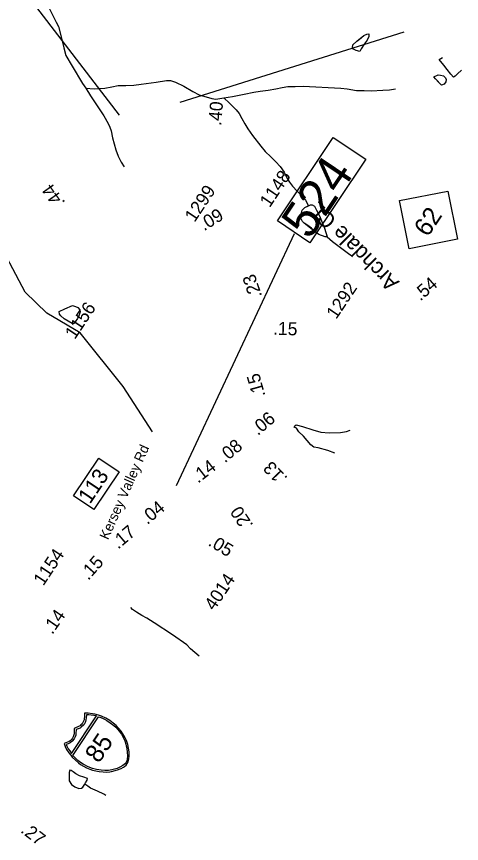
# Model space of a CAD drawing. Extents: x 1716282 to 1717158, y 799307 to 801078.
# Drawn here: x 1716854.8 to 1716916.6, y 799470.1 to 799584.8 of the extents above; entities that cross this region are included whole.
import ezdxf

# ---------------------------------------------------------------- set-up
doc = ezdxf.new("R2010")
doc.units = 0
for name, color, linetype in [('Exist Civil Demographics Community Label', 7, 'Continuous'), ('Exist Hydrographic Misc Water Feature', 7, 'Continuous'), ('Exist Hydrographic Pond Under 1500 Sq Ft', 7, 'Continuous'), ('Exist Road Non-System Type 51 Label', 7, 'Continuous'), ('Exist Road Primary Interstate Interchange CELL', 7, 'Continuous'), ('Exist Road Primary Interstate Shield CELL', 7, 'Continuous'), ('Exist Road Primary Interstate Shield Number Label', 7, 'Continuous'), ('Exist Road Primary NC Mileage Hundredths English Label', 7, 'Continuous'), ('Exist Road Primary NC Service Mileage Hundredths English Label', 7, 'Continuous'), ('Exist Road Primary NC Shield CELL', 7, 'Continuous'), ('Exist Road Primary NC Shield Number Label', 7, 'Continuous'), ('Exist Road Primary NC Structure Standard Bridge Number Label', 7, 'Continuous'), ('Exist Road Primary US Structure Standard Bridge Number Label', 7, 'Continuous'), ('Exist Road Secondary Mileage Hundredths English Label', 7, 'Continuous'), ('Exist Road Secondary Mileage Tenths English Label', 7, 'Continuous'), ('Exist Road Secondary Type 51 Number Label', 7, 'Continuous')]:
    doc.layers.add(name, color=color, linetype=linetype)

msp = doc.modelspace()

# ---------------------------------------------------------------- linework, layer by layer
at = {"layer": 'Exist Hydrographic Misc Water Feature'}
msp.add_line((1716894.94, 799559.36), (1716895.36, 799558.58), dxfattribs=at)
for points in [[(1716851.17, 799594.89), (1716851.23, 799594.42), (1716851.38, 799593.97), (1716851.81, 799593.21), (1716852.23, 799592.58), (1716852.92, 799591.86), (1716853.47, 799591.42), (1716854.16, 799590.94), (1716854.89, 799590.62), (1716855.59, 799590.35), (1716855.97, 799590.2), (1716856.55, 799589.81), (1716857.12, 799589.31), (1716858.3, 799587.84), (1716858.92, 799586.95), (1716859.39, 799585.9), (1716860.3, 799584.04), (1716860.62, 799583.47), (1716861.07, 799581.83), (1716861.39, 799580.49), (1716861.65, 799579.43), (1716862.52, 799577.93), (1716863.97, 799575.53), (1716864.42, 799574.9)], [(1716902.5, 799579.99), (1716901.97, 799580.14), (1716901.6, 799580.32), (1716901.48, 799580.5), (1716901.53, 799580.89), (1716902.06, 799581.41), (1716902.44, 799581.71), (1716903.06, 799582.2), (1716903.47, 799582.38), (1716903.73, 799582.41), (1716903.76, 799582.04), (1716903.51, 799581.57), (1716903.1, 799581.02), (1716902.65, 799580.37), (1716902.56, 799580.18), (1716902.5, 799579.99)], [(1716902.5, 799579.99), (1716901.97, 799580.14), (1716901.6, 799580.32), (1716901.48, 799580.5), (1716901.53, 799580.89), (1716902.06, 799581.41), (1716903.06, 799582.2), (1716903.47, 799582.38), (1716903.73, 799582.41), (1716903.76, 799582.04), (1716903.51, 799581.57), (1716903.1, 799581.02), (1716902.65, 799580.37), (1716902.56, 799580.18), (1716902.5, 799579.99)], [(1716913.5, 799578.86), (1716913.98, 799579.13)], [(1716913.5, 799578.86), (1716913.98, 799579.13)], [(1716916.6, 799577.38), (1716916.06, 799576.9), (1716915.71, 799576.54), (1716915.52, 799576.43), (1716915.13, 799576.83), (1716914.64, 799577.49), (1716914.17, 799578.09), (1716913.67, 799578.64), (1716913.5, 799578.86)], [(1716916.6, 799577.38), (1716916.06, 799576.9), (1716915.71, 799576.54), (1716915.52, 799576.43), (1716915.13, 799576.83), (1716914.64, 799577.49), (1716914.17, 799578.09), (1716913.5, 799578.86)], [(1716864.42, 799574.9), (1716865.61, 799574.79), (1716867.08, 799574.88), (1716868.06, 799575.09), (1716868.91, 799575.25), (1716869.99, 799575.28), (1716871.11, 799575.33), (1716872.13, 799575.44), (1716874.2, 799575.74), (1716875.62, 799575.97), (1716876.17, 799575.95), (1716876.9, 799575.73), (1716878.05, 799575.15), (1716879.29, 799574.45), (1716880.17, 799573.98), (1716881.91, 799573.46), (1716882.49, 799573.38), (1716883.59, 799573.55)], [(1716912.78, 799576.47), (1716913.36, 799576.75), (1716913.68, 799576.7), (1716914.09, 799576.6), (1716914.4, 799576.32), (1716914.5, 799576.11), (1716914.45, 799575.79), (1716914.21, 799575.43), (1716913.84, 799575.29), (1716913.47, 799575.69), (1716913, 799576.18), (1716912.78, 799576.47)], [(1716912.78, 799576.47), (1716913.36, 799576.75), (1716913.68, 799576.7), (1716914.09, 799576.6), (1716914.4, 799576.32), (1716914.5, 799576.11), (1716914.45, 799575.79), (1716914.21, 799575.43), (1716913.84, 799575.29), (1716913, 799576.18), (1716912.78, 799576.47)], [(1716864.42, 799574.9), (1716865.09, 799573.82), (1716865.99, 799572.46), (1716866.95, 799571.04), (1716867.52, 799569.98), (1716867.76, 799569.5), (1716867.94, 799568.99), (1716868.13, 799567.98), (1716868.61, 799566.32), (1716868.94, 799565.46), (1716869.33, 799564.6), (1716869.74, 799563.97)], [(1716883.59, 799573.55), (1716884.78, 799573.75), (1716886.44, 799574.06), (1716887.76, 799574.35), (1716888.63, 799574.49), (1716889.77, 799574.62), (1716890.83, 799574.78), (1716891.68, 799575), (1716892.5, 799575.12), (1716893.5, 799575.14), (1716894.6, 799575.16), (1716899.84, 799574.91), (1716900.72, 799574.81), (1716902.01, 799574.59), (1716903.1, 799574.55), (1716904.08, 799574.54), (1716905.7, 799574.6), (1716906.59, 799574.66), (1716907.44, 799574.78)], [(1716883.59, 799573.55), (1716884.39, 799572.82), (1716885.32, 799571.87), (1716885.71, 799571.36), (1716886.12, 799570.66), (1716886.5, 799569.94), (1716886.91, 799569.24), (1716887.56, 799568.3), (1716888.73, 799566.83), (1716889.35, 799566.09), (1716890.14, 799565.35), (1716890.83, 799564.66), (1716891.44, 799564), (1716891.96, 799563.22), (1716892.39, 799562.37), (1716892.7, 799561.84), (1716893.12, 799561.27), (1716893.77, 799560.58), (1716894.49, 799559.88), (1716894.67, 799559.68), (1716894.94, 799559.36)], [(1716873.69, 799527.18), (1716869.62, 799533.48), (1716863.62, 799540.93), (1716859.02, 799543.65), (1716856.02, 799546.58), (1716851.72, 799554.64), (1716849.92, 799556.46), (1716846.61, 799558.86)], [(1716897.97, 799554.27), (1716897.69, 799554.28), (1716897.29, 799554.42), (1716896.8, 799554.58), (1716896.34, 799554.93), (1716895.76, 799555.46), (1716895.26, 799555.81), (1716894.75, 799556.15), (1716894.52, 799556.38), (1716894.29, 799556.86), (1716894.35, 799557.41), (1716894.5, 799557.94), (1716894.87, 799558.32), (1716895.3, 799558.55), (1716895.36, 799558.58)], [(1716897.97, 799554.27), (1716897.69, 799554.28), (1716896.8, 799554.58), (1716896.34, 799554.93), (1716894.75, 799556.15), (1716894.52, 799556.38), (1716894.29, 799556.86), (1716894.35, 799557.41), (1716894.5, 799557.94), (1716894.87, 799558.32), (1716895.36, 799558.58)], [(1716895.36, 799558.58), (1716895.65, 799558.7), (1716895.88, 799558.72), (1716896.17, 799558.53), (1716896.48, 799557.96), (1716896.88, 799557.16), (1716897.26, 799556.27), (1716897.58, 799555.45), (1716897.77, 799554.86), (1716897.9, 799554.43), (1716897.97, 799554.27)], [(1716895.36, 799558.58), (1716895.65, 799558.7), (1716895.88, 799558.72), (1716896.17, 799558.53), (1716896.48, 799557.96), (1716896.88, 799557.16), (1716897.26, 799556.27), (1716897.58, 799555.45), (1716897.77, 799554.86), (1716897.97, 799554.27)], [(1716897.97, 799554.27), (1716898.68, 799553.61), (1716901.08, 799551.83), (1716901.34, 799551.65)], [(1716880.15, 799496.08), (1716878.95, 799497.08), (1716878.47, 799497.65), (1716876.46, 799499.03), (1716873.91, 799500.7), (1716872.89, 799501.32), (1716872.2, 799501.69), (1716871.46, 799502.16), (1716870.93, 799502.55), (1716870.69, 799502.82)], [(1716864.27, 799478.3), (1716864.38, 799478.47), (1716864.62, 799478.87), (1716864.64, 799479.1), (1716864.15, 799479.26), (1716863.55, 799479.46), (1716863.04, 799479.74), (1716862.65, 799480), (1716862.37, 799480.2), (1716862.21, 799480.23), (1716862.12, 799479.94), (1716862.11, 799479.21), (1716862.13, 799478.77), (1716862.42, 799478.27), (1716862.88, 799477.91), (1716863.44, 799477.71), (1716863.81, 799477.74), (1716864.03, 799477.9), (1716864.27, 799478.3)], [(1716864.27, 799478.3), (1716864.38, 799478.47), (1716864.62, 799478.87), (1716864.64, 799479.1), (1716864.15, 799479.26), (1716863.55, 799479.46), (1716863.04, 799479.74), (1716862.65, 799480), (1716862.37, 799480.2), (1716862.21, 799480.23), (1716862.12, 799479.94), (1716862.11, 799479.21), (1716862.13, 799478.77), (1716862.42, 799478.27), (1716862.88, 799477.91), (1716863.44, 799477.71), (1716863.81, 799477.74), (1716864.03, 799477.9), (1716864.27, 799478.3)], [(1716867.21, 799476.74), (1716866.91, 799476.92), (1716866.06, 799477.32), (1716865.1, 799477.77), (1716864.7, 799478.01), (1716864.27, 799478.3)]]:
    msp.add_lwpolyline(points, dxfattribs=at)
at = {"layer": 'Exist Hydrographic Pond Under 1500 Sq Ft'}
for points in [[(1716862.53, 799542.24), (1716861.43, 799542.89), (1716860.94, 799543.28), (1716860.77, 799543.51), (1716860.73, 799543.89), (1716861.49, 799544.29), (1716862.6, 799544.73), (1716862.99, 799544.61), (1716863.33, 799544.43), (1716863.59, 799544.15), (1716863.64, 799543.85), (1716863.52, 799543.42), (1716863.27, 799542.94), (1716862.95, 799542.45), (1716862.77, 799542.24), (1716862.53, 799542.24)], [(1716899.02, 799524.26), (1716898.05, 799524.63), (1716896.69, 799524.97), (1716896.08, 799525.06), (1716895.7, 799525.39), (1716894.68, 799526.61), (1716894.01, 799527.19), (1716893.68, 799527.7), (1716893.38, 799527.83), (1716893.44, 799528.03), (1716893.65, 799528.18), (1716894.54, 799527.93), (1716895.94, 799527.49), (1716897.06, 799527.16), (1716898.24, 799527.08), (1716899.8, 799527.09), (1716900.62, 799527.26), (1716901.15, 799527.45)]]:
    msp.add_lwpolyline(points, dxfattribs=at)
at = {"layer": 'Exist Road Primary Interstate Interchange CELL'}
msp.add_lwpolyline([(1716862.72, 799518.3), (1716866.23, 799523.54), (1716869.04, 799521.66), (1716865.53, 799516.42)], close=True, dxfattribs=at)
at = {"layer": 'Exist Road Primary Interstate Shield CELL'}
msp.add_line((1716870.03, 799480.95), (1716870.26, 799481.31), dxfattribs=at)
msp.add_lwpolyline([(1716870.26, 799481.31), (1716870.31, 799481.42), (1716870.36, 799481.6), (1716870.4, 799481.82), (1716870.43, 799482.17), (1716870.45, 799482.45), (1716870.45, 799482.78), (1716870.37, 799483.29), (1716870.25, 799483.83), (1716870.06, 799484.35), (1716869.86, 799484.81), (1716869.59, 799485.27), (1716869.33, 799485.68), (1716868.99, 799486.09), (1716868.63, 799486.45), (1716868.23, 799486.78), (1716867.77, 799487.13), (1716867.21, 799487.46), (1716866.6, 799487.73), (1716866.2, 799487.87), (1716865.7, 799488.02), (1716865.37, 799488.08), (1716864.74, 799488.14), (1716864.23, 799488.15), (1716864.24, 799487.67), (1716864.21, 799487.38), (1716864.18, 799487.21), (1716864.12, 799487.06), (1716863.98, 799486.79), (1716863.87, 799486.64), (1716863.74, 799486.52), (1716863.64, 799486.41), (1716863.52, 799486.35), (1716862.82, 799486.05), (1716862.81, 799485.28), (1716862.78, 799485.13), (1716862.73, 799485), (1716862.69, 799484.87), (1716862.57, 799484.69), (1716862.48, 799484.55), (1716862.36, 799484.42), (1716862.26, 799484.33), (1716862.11, 799484.24), (1716861.4, 799483.93), (1716861.57, 799483.51), (1716861.76, 799483.13), (1716862.07, 799482.65), (1716862.33, 799482.31), (1716862.55, 799482.05), (1716862.98, 799481.61), (1716863.39, 799481.26), (1716863.7, 799481.04), (1716864.51, 799480.58), (1716864.98, 799480.39), (1716865.37, 799480.25), (1716866.29, 799480.05), (1716866.84, 799480), (1716867.26, 799479.99), (1716867.76, 799480.03), (1716868.01, 799480.07), (1716868.84, 799480.29), (1716869.33, 799480.49), (1716869.68, 799480.67), (1716869.82, 799480.77), (1716870.02, 799480.94), (1716870.03, 799480.95)], dxfattribs=at)
for points in [[(1716861.69, 799483.82), (1716861.81, 799483.56), (1716861.98, 799483.22), (1716862.19, 799482.91), (1716862.42, 799482.57), (1716865.9, 799487.77), (1716865.55, 799487.83), (1716865.19, 799487.88), (1716864.85, 799487.91), (1716864.5, 799487.91), (1716864.49, 799487.49), (1716864.45, 799487.21), (1716864.39, 799487), (1716864.33, 799486.84), (1716864.2, 799486.6), (1716864.12, 799486.5), (1716863.84, 799486.24), (1716863.62, 799486.08), (1716863.35, 799485.97), (1716863.08, 799485.91), (1716863.06, 799485.33), (1716863.02, 799485.1), (1716862.93, 799484.85), (1716862.8, 799484.6), (1716862.53, 799484.27), (1716862.25, 799484.06), (1716861.96, 799483.9)], [(1716866.18, 799487.63), (1716866.36, 799487.59), (1716866.74, 799487.44), (1716867.02, 799487.32), (1716867.33, 799487.16), (1716867.82, 799486.82), (1716868.32, 799486.45), (1716868.59, 799486.2), (1716868.82, 799485.95), (1716869.07, 799485.66), (1716869.39, 799485.25), (1716869.6, 799484.83), (1716869.83, 799484.33), (1716869.99, 799483.85), (1716870.05, 799483.64), (1716870.14, 799483.28), (1716870.19, 799482.68), (1716870.21, 799482.25), (1716870.18, 799481.78), (1716870.14, 799481.56), (1716870.05, 799481.33), (1716869.93, 799481.17), (1716869.74, 799481.01), (1716869.59, 799480.87), (1716869.16, 799480.65), (1716868.78, 799480.49), (1716868.06, 799480.27), (1716867.59, 799480.22), (1716867.07, 799480.21), (1716866.56, 799480.24), (1716865.93, 799480.33), (1716865.34, 799480.49), (1716864.75, 799480.72), (1716864.06, 799481.06), (1716863.67, 799481.31), (1716863.31, 799481.58), (1716863.14, 799481.75), (1716862.93, 799481.96), (1716862.62, 799482.3)]]:
    msp.add_lwpolyline(points, close=True, dxfattribs=at)
at = {"layer": 'Exist Road Primary NC Shield CELL'}
msp.add_lwpolyline([(1716909.34, 799552.6), (1716908.01, 799559.3), (1716914.71, 799560.62), (1716916.04, 799553.93)], close=True, dxfattribs=at)
at = {"layer": 'Exist Road Primary NC Structure Standard Bridge Number Label'}
msp.add_line((1716877.02, 799519.73), (1716893.39, 799554.7), dxfattribs=at)
msp.add_lwpolyline([(1716891.03, 799556.47), (1716898.78, 799568.05), (1716903.3, 799565.02), (1716895.55, 799553.44)], close=True, dxfattribs=at)
at = {"layer": 'Exist Road Primary US Structure Standard Bridge Number Label'}
for p, q in [((1716869.12, 799571.15), (1716829.57, 799622.57)), ((1716877.53, 799572.93), (1716908.63, 799582.72))]:
    msp.add_line(p, q, dxfattribs=at)

# ---------------------------------------------------------------- texts
at = {"layer": 'Exist Civil Demographics Community Label'}
msp.add_text('Archdale CL', height=2.175, rotation=135.2015, dxfattribs=at).set_placement((1716908.09, 799548.01))
at = {"layer": 'Exist Road Non-System Type 51 Label'}
msp.add_text('Kersey Valley Rd', height=1.3775, rotation=65.9817, dxfattribs=at).set_placement((1716867.52, 799512.12))
at = {"layer": 'Exist Road Primary Interstate Interchange CELL'}
msp.add_text('113', height=2.175, rotation=56.2051, dxfattribs=at).set_placement((1716865.01, 799517.08))
at = {"layer": 'Exist Road Primary Interstate Shield Number Label'}
msp.add_text('85', height=2.537, rotation=56.2051, dxfattribs=at).set_placement((1716866.24, 799481.09))
at = {"layer": 'Exist Road Primary NC Mileage Hundredths English Label'}
for s, rotation, p in [('.54', 41.1366, (1716910.9, 799545.27)), ('.06', 40.0129, (1716888.32, 799526.6)), ('.08', 39.5315, (1716883.74, 799522.81)), ('.17', 40.0117, (1716868.92, 799510.84)), ('.14', 55.2619, (1716859.77, 799498.98))]:
    msp.add_text(s, height=1.812, rotation=rotation, dxfattribs=at).set_placement(p)
at = {"layer": 'Exist Road Primary NC Service Mileage Hundredths English Label'}
for s, rotation, p in [('.14', 37.8811, (1716880.02, 799519.99)), ('.04', 39.7662, (1716872.98, 799514.25)), ('.15', 48.0702, (1716864.77, 799506.5))]:
    msp.add_text(s, height=1.812, rotation=rotation, dxfattribs=at).set_placement(p)
at = {"layer": 'Exist Road Primary NC Shield Number Label'}
msp.add_text('62', height=2.537, rotation=56.2051, dxfattribs=at).set_placement((1716911.93, 799554.13))
at = {"layer": 'Exist Road Primary NC Structure Standard Bridge Number Label'}
msp.add_text('524', height=5.075, rotation=56.2051, dxfattribs=at).set_placement((1716895.5, 799553.7))
at = {"layer": 'Exist Road Secondary Mileage Hundredths English Label'}
for s, height, rotation, p in [('.40', 1.812, 85.3947, (1716883.23, 799569.62)), ('.09', 1.812, 31.7347, (1716880.86, 799555.02)), ('.23', 1.812, 109.1056, (1716888.94, 799546.06)), ('.15', 1.812, 358.0974, (1716890.42, 799540.68)), ('.15', 1.812, 105.8577, (1716889.39, 799532.23)), ('.20', 1.812, 123.5405, (1716887.75, 799514.27)), ('.05', 1.813, 328.8811, (1716881.3, 799511.51)), ('.27', 1.813, 322.5492, (1716855.25, 799471.7))]:
    msp.add_text(s, height=height, rotation=rotation, dxfattribs=at).set_placement(p)
at = {"layer": 'Exist Road Secondary Mileage Tenths English Label'}
for s, height, rotation, p in [('.44', 1.812, 125.4196, (1716861.64, 799559.04)), ('.13', 1.813, 133.6735, (1716892.55, 799520.83))]:
    msp.add_text(s, height=height, rotation=rotation, dxfattribs=at).set_placement(p)
at = {"layer": 'Exist Road Secondary Type 51 Number Label'}
for s, p in [('1148', (1716889.96, 799558.22)), ('1299', (1716879.53, 799556.18)), ('1292', (1716899.2, 799542.72)), ('1156', (1716862.9, 799539.94)), ('1154', (1716858.52, 799505.72)), ('4014', (1716882.26, 799502.28))]:
    msp.add_text(s, height=1.812, rotation=56.2051, dxfattribs=at).set_placement(p)

doc.saveas('drawing.dxf')
